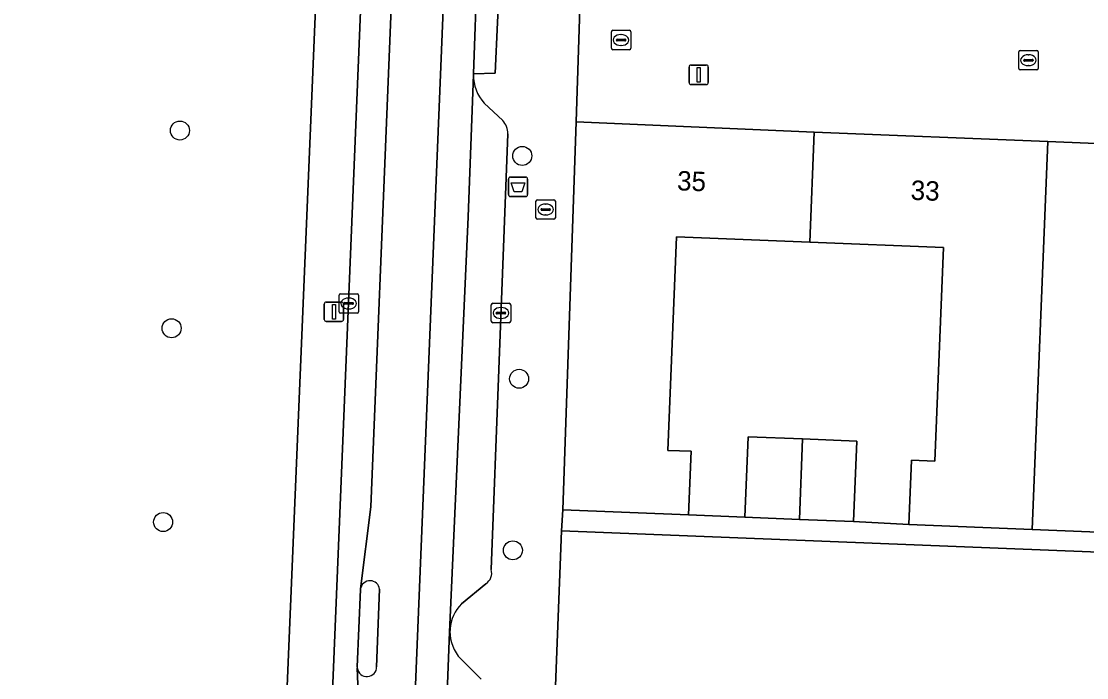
# Model space of a CAD drawing. Extents: x 160786 to 161429, y 386828 to 387485.
# Drawn here: x 161283.9 to 161338.8, y 387136.6 to 387170.4 of the extents above; entities that cross this region are included whole.
import ezdxf

# ---------------------------------------------------------------- set-up
doc = ezdxf.new("R2010")
doc.units = 0
for name, color, linetype in [('IMGEO_Afvalbak', 7, 'Continuous'), ('IMGEO_Boom', 7, 'Continuous'), ('IMGEO_Brandkraan', 7, 'Continuous'), ('IMGEO_Erf', 7, 'Continuous'), ('IMGEO_Groenvoorziening', 7, 'Continuous'), ('IMGEO_Kolk', 7, 'Continuous'), ('IMGEO_Lichtmast', 7, 'Continuous'), ('IMGEO_Pand', 7, 'Continuous'), ('IMGEO_Pand_nummerreeks', 7, 'Continuous'), ('IMGEO_Parkeervlak_gesloten', 7, 'Continuous'), ('IMGEO_Rijbaan_lokaal_gesloten', 7, 'Continuous'), ('IMGEO_Rijbaan_lokaal_open', 7, 'Continuous'), ('IMGEO_Verkeerseiland_gesloten', 7, 'Continuous'), ('IMGEO_Voetpad_open', 7, 'Continuous')]:
    doc.layers.add(name, color=color, linetype=linetype)

msp = doc.modelspace()

# ---------------------------------------------------------------- linework, layer by layer
at = {"layer": 'IMGEO_Afvalbak'}
for p, q in [((161309.114, 387162.368), (161309.904, 387162.368)), ((161309.904, 387162.368), (161309.114, 387162.368)), ((161309.014, 387161.468), (161309.014, 387162.268)), ((161309.014, 387162.268), (161309.014, 387161.468)), ((161310.004, 387162.268), (161310.004, 387161.468)), ((161310.004, 387161.468), (161310.004, 387162.268)), ((161309.904, 387161.368), (161309.114, 387161.368)), ((161309.114, 387161.368), (161309.904, 387161.368))]:
    msp.add_line(p, q, dxfattribs=at)
msp.add_lwpolyline([(161309.157, 387162.082), (161309.861, 387162.082), (161309.712, 387161.612), (161309.306, 387161.612), (161309.157, 387162.082)], dxfattribs=at)
for centre, start, end in [((161309.114, 387162.268), 90, 180), ((161309.114, 387162.268), 90, 180), ((161309.904, 387162.268), 0, 90), ((161309.904, 387162.268), 360, 90), ((161309.114, 387161.468), 180, 270), ((161309.114, 387161.468), 180, 270), ((161309.904, 387161.468), 270, 0), ((161309.904, 387161.468), 270, 0)]:
    msp.add_arc(centre, 0.1, start, end, dxfattribs=at)
at = {"layer": 'IMGEO_Boom'}
for centre in [(161292.092, 387164.766), (161309.728, 387163.458), (161291.664, 387154.586), (161309.563, 387151.986), (161291.224, 387144.609), (161309.243, 387143.153)]:
    msp.add_circle(centre, 0.489, dxfattribs=at)
at = {"layer": 'IMGEO_Brandkraan'}
for p, q in [((161310.43, 387160.274), (161310.43, 387161.126)), ((161310.505, 387161.2), (161311.357, 387161.2)), ((161310.732, 387160.743), (161311.13, 387160.743)), ((161310.918, 387160.98), (161310.943, 387160.98)), ((161311.431, 387161.126), (161311.431, 387160.274)), ((161311.357, 387160.2), (161310.505, 387160.2)), ((161310.689, 387160.694), (161310.689, 387160.706)), ((161311.127, 387160.657), (161310.729, 387160.657)), ((161310.941, 387160.42), (161310.916, 387160.42)), ((161311.173, 387160.706), (161311.173, 387160.694))]:
    msp.add_line(p, q, dxfattribs=at)
for points in [[(161310.43, 387160.274), (161310.43, 387161.126)], [(161310.505, 387161.2), (161311.357, 387161.2)], [(161311.431, 387161.126), (161311.431, 387160.274)], [(161311.357, 387160.2), (161310.505, 387160.2)]]:
    msp.add_lwpolyline(points, dxfattribs=at)
for centre, radius, start, end in [((161310.507, 387161.124), 0.0765, 91.552, 178.448), ((161310.507, 387161.124), 0.0765, 91.552, 178.448), ((161310.729, 387160.703), 0.0403, 85.8775, 175.7526), ((161311.134, 387160.705), 0.0386, 1.7309, 96.639), ((161311.355, 387161.124), 0.0765, 1.552, 88.448), ((161311.355, 387161.124), 0.0765, 1.552, 88.448), ((161310.507, 387160.276), 0.0765, 181.552, 268.448), ((161310.507, 387160.276), 0.0765, 181.552, 268.448), ((161310.726, 387160.693), 0.0366, 178.938, 274.7102), ((161311.13, 387160.7), 0.043, 264.8664, 352.4533), ((161311.355, 387160.276), 0.0765, 271.552, 358.448), ((161311.355, 387160.276), 0.0765, 271.552, 358.448)]:
    msp.add_arc(centre, radius, start, end, dxfattribs=at)
for centre, major_axis, ratio, start_param, end_param in [((161310.917, 387160.7), (-0.387, 0.002), 0.722429, 4.712389, 7.853982), ((161310.942, 387160.7), (-0.39, 0.002), 0.717154, 1.570796, 4.712389)]:
    msp.add_ellipse(centre, major_axis=major_axis, ratio=ratio, start_param=start_param, end_param=end_param, dxfattribs=at)
at = {"layer": 'IMGEO_Erf'}
msp.add_lwpolyline([(161329.635, 387144.487), (161329.769, 387147.793), (161330.978, 387147.743), (161331.424, 387158.743), (161324.545, 387159.022), (161317.665, 387159.301), (161317.218, 387148.3), (161318.427, 387148.25), (161318.294, 387144.982), (161321.198, 387144.862), (161321.366, 387148.999), (161324.162, 387148.886), (161326.959, 387148.772), (161326.791, 387144.635)], close=True, dxfattribs=at)
msp.add_lwpolyline([(161383.659, 387135.705), (161383.732, 387137.042), (161384.021, 387142.306), (161377.587, 387142.566), (161377.49, 387141.542), (161311.739, 387144.153), (161311.343, 387133.51)], dxfattribs=at)
at = {"layer": 'IMGEO_Groenvoorziening'}
msp.add_lwpolyline([(161299.307, 387176.427), (161299.252, 387176.525), (161299.125, 387176.709), (161298.982, 387176.882), (161298.824, 387177.04), (161298.653, 387177.184), (161298.469, 387177.313), (161298.275, 387177.424), (161298.072, 387177.518), (161297.861, 387177.593), (161297.644, 387177.648), (161297.423, 387177.685), (161297.2, 387177.701), (161297.141, 387177.702), (161296.822, 387177.713), (161296.78, 387176.514), (161295.847, 387176.547), (161295.888, 387177.746), (161280.89, 387178.267), (161277.95, 387110.686), (161296.512, 387109.859)], close=True, dxfattribs=at)
at = {"layer": 'IMGEO_Kolk'}
for p, q in [((161314.316, 387169), (161314.316, 387169.852)), ((161314.391, 387169.926), (161315.243, 387169.926)), ((161314.804, 387169.706), (161314.829, 387169.706)), ((161315.317, 387169.852), (161315.317, 387169)), ((161314.575, 387169.42), (161314.575, 387169.432)), ((161315.013, 387169.383), (161314.615, 387169.383)), ((161314.618, 387169.469), (161315.016, 387169.469)), ((161314.827, 387169.146), (161314.802, 387169.146)), ((161315.059, 387169.432), (161315.059, 387169.42)), ((161315.243, 387168.926), (161314.391, 387168.926)), ((161335.3, 387167.96), (161335.3, 387168.812)), ((161335.375, 387168.886), (161336.227, 387168.886)), ((161335.559, 387168.38), (161335.559, 387168.392)), ((161335.602, 387168.429), (161336, 387168.429)), ((161335.788, 387168.666), (161335.813, 387168.666)), ((161336.043, 387168.392), (161336.043, 387168.38)), ((161336.301, 387168.812), (161336.301, 387167.96)), ((161336.227, 387167.886), (161335.375, 387167.886)), ((161335.997, 387168.343), (161335.599, 387168.343)), ((161335.811, 387168.106), (161335.786, 387168.106)), ((161300.362, 387156.361), (161301.214, 387156.361)), ((161300.287, 387155.435), (161300.287, 387156.287)), ((161300.546, 387155.855), (161300.546, 387155.867)), ((161300.984, 387155.818), (161300.586, 387155.818)), ((161300.589, 387155.904), (161300.987, 387155.904)), ((161300.775, 387156.141), (161300.8, 387156.141)), ((161301.03, 387155.867), (161301.03, 387155.855)), ((161301.288, 387156.287), (161301.288, 387155.435)), ((161308.128, 387154.945), (161308.128, 387155.797)), ((161308.203, 387155.871), (161309.055, 387155.871)), ((161309.129, 387155.797), (161309.129, 387154.945)), ((161301.214, 387155.361), (161300.362, 387155.361)), ((161300.798, 387155.581), (161300.773, 387155.581)), ((161308.387, 387155.365), (161308.387, 387155.377)), ((161308.825, 387155.328), (161308.427, 387155.328)), ((161308.43, 387155.414), (161308.828, 387155.414)), ((161308.616, 387155.651), (161308.641, 387155.651)), ((161308.871, 387155.377), (161308.871, 387155.365)), ((161309.055, 387154.871), (161308.203, 387154.871)), ((161308.639, 387155.091), (161308.614, 387155.091))]:
    msp.add_line(p, q, dxfattribs=at)
for points in [[(161314.316, 387169), (161314.316, 387169.852)], [(161314.391, 387169.926), (161315.243, 387169.926)], [(161315.317, 387169.852), (161315.317, 387169)], [(161315.243, 387168.926), (161314.391, 387168.926)], [(161335.3, 387167.96), (161335.3, 387168.812)], [(161335.375, 387168.886), (161336.227, 387168.886)], [(161336.301, 387168.812), (161336.301, 387167.96)], [(161336.227, 387167.886), (161335.375, 387167.886)], [(161300.362, 387156.361), (161301.214, 387156.361)], [(161300.287, 387155.435), (161300.287, 387156.287)], [(161301.288, 387156.287), (161301.288, 387155.435)], [(161308.128, 387154.945), (161308.128, 387155.797)], [(161308.203, 387155.871), (161309.055, 387155.871)], [(161309.129, 387155.797), (161309.129, 387154.945)], [(161301.214, 387155.361), (161300.362, 387155.361)], [(161309.055, 387154.871), (161308.203, 387154.871)]]:
    msp.add_lwpolyline(points, dxfattribs=at)
for centre, radius, start, end in [((161314.393, 387169.85), 0.0765, 91.552, 178.448), ((161314.393, 387169.85), 0.0765, 91.552, 178.448), ((161315.241, 387169.85), 0.0765, 1.552, 88.448), ((161315.241, 387169.85), 0.0765, 1.552, 88.448), ((161314.393, 387169.002), 0.0765, 181.552, 268.448), ((161314.393, 387169.002), 0.0765, 181.552, 268.448), ((161314.615, 387169.429), 0.0403, 85.8775, 175.7526), ((161314.612, 387169.419), 0.0366, 178.938, 274.7102), ((161315.016, 387169.426), 0.043, 264.8664, 352.4533), ((161315.02, 387169.431), 0.0386, 1.7309, 96.639), ((161315.241, 387169.002), 0.0765, 271.552, 358.448), ((161315.241, 387169.002), 0.0765, 271.552, 358.448), ((161335.377, 387168.81), 0.0765, 91.552, 178.448), ((161335.377, 387168.81), 0.0765, 91.552, 178.448), ((161335.599, 387168.389), 0.0403, 85.8775, 175.7526), ((161336.004, 387168.391), 0.0386, 1.7309, 96.639), ((161336.225, 387168.81), 0.0765, 1.552, 88.448), ((161336.225, 387168.81), 0.0765, 1.552, 88.448), ((161335.377, 387167.962), 0.0765, 181.552, 268.448), ((161335.377, 387167.962), 0.0765, 181.552, 268.448), ((161335.596, 387168.379), 0.0366, 178.938, 274.7102), ((161336, 387168.386), 0.043, 264.8664, 352.4533), ((161336.225, 387167.962), 0.0765, 271.552, 358.448), ((161336.225, 387167.962), 0.0765, 271.552, 358.448), ((161300.364, 387156.285), 0.0765, 91.552, 178.448), ((161300.364, 387156.285), 0.0765, 91.552, 178.448), ((161301.212, 387156.285), 0.0765, 1.552, 88.448), ((161301.212, 387156.285), 0.0765, 1.552, 88.448), ((161300.586, 387155.864), 0.0403, 85.8775, 175.7526), ((161300.583, 387155.854), 0.0366, 178.938, 274.7102), ((161300.987, 387155.861), 0.043, 264.8664, 352.4533), ((161300.991, 387155.866), 0.0386, 1.7309, 96.639), ((161308.205, 387155.795), 0.0765, 91.552, 178.448), ((161308.205, 387155.795), 0.0765, 91.552, 178.448), ((161309.053, 387155.795), 0.0765, 1.552, 88.448), ((161309.053, 387155.795), 0.0765, 1.552, 88.448), ((161300.364, 387155.437), 0.0765, 181.552, 268.448), ((161300.364, 387155.437), 0.0765, 181.552, 268.448), ((161301.212, 387155.437), 0.0765, 271.552, 358.448), ((161301.212, 387155.437), 0.0765, 271.552, 358.448), ((161308.427, 387155.374), 0.0403, 85.8775, 175.7526), ((161308.424, 387155.364), 0.0366, 178.938, 274.7102), ((161308.828, 387155.371), 0.043, 264.8664, 352.4533), ((161308.832, 387155.376), 0.0386, 1.7309, 96.639), ((161308.205, 387154.947), 0.0765, 181.552, 268.448), ((161308.205, 387154.947), 0.0765, 181.552, 268.448), ((161309.053, 387154.947), 0.0765, 271.552, 358.448), ((161309.053, 387154.947), 0.0765, 271.552, 358.448)]:
    msp.add_arc(centre, radius, start, end, dxfattribs=at)
for centre, major_axis, ratio, start_param, end_param in [((161314.803, 387169.426), (-0.387, 0.002), 0.722429, 4.712389, 7.853982), ((161314.828, 387169.426), (-0.39, 0.002), 0.717154, 1.570796, 4.712389), ((161335.787, 387168.386), (-0.387, 0.002), 0.722429, 4.712389, 7.853982), ((161335.812, 387168.386), (-0.39, 0.002), 0.717154, 1.570796, 4.712389), ((161300.774, 387155.861), (-0.387, 0.002), 0.722429, 4.712389, 7.853982), ((161300.799, 387155.861), (-0.39, 0.002), 0.717154, 1.570796, 4.712389), ((161308.615, 387155.371), (-0.387, 0.002), 0.722429, 4.712389, 7.853982), ((161308.64, 387155.371), (-0.39, 0.002), 0.717154, 1.570796, 4.712389)]:
    msp.add_ellipse(centre, major_axis=major_axis, ratio=ratio, start_param=start_param, end_param=end_param, dxfattribs=at)
at = {"layer": 'IMGEO_Lichtmast'}
for p, q in [((161318.318, 387167.236), (161318.318, 387168.036)), ((161318.318, 387168.036), (161318.318, 387167.236)), ((161318.418, 387168.136), (161319.208, 387168.136)), ((161319.208, 387168.136), (161318.418, 387168.136)), ((161319.308, 387168.036), (161319.308, 387167.236)), ((161319.308, 387167.236), (161319.308, 387168.036)), ((161319.208, 387167.136), (161318.418, 387167.136)), ((161318.418, 387167.136), (161319.208, 387167.136)), ((161299.528, 387155.035), (161299.528, 387155.835)), ((161299.528, 387155.835), (161299.528, 387155.035)), ((161299.628, 387155.935), (161300.418, 387155.935)), ((161300.418, 387155.935), (161299.628, 387155.935)), ((161300.518, 387155.835), (161300.518, 387155.035)), ((161300.518, 387155.035), (161300.518, 387155.835)), ((161300.418, 387154.935), (161299.628, 387154.935)), ((161299.628, 387154.935), (161300.418, 387154.935))]:
    msp.add_line(p, q, dxfattribs=at)
for points in [[(161318.738, 387168.011), (161318.888, 387168.011), (161318.888, 387167.261), (161318.738, 387167.261), (161318.738, 387168.011)], [(161299.948, 387155.81), (161300.098, 387155.81), (161300.098, 387155.06), (161299.948, 387155.06), (161299.948, 387155.81)]]:
    msp.add_lwpolyline(points, dxfattribs=at)
for centre, start, end in [((161318.418, 387168.036), 90, 180), ((161318.418, 387168.036), 90, 180), ((161319.208, 387168.036), 0, 90), ((161319.208, 387168.036), 360, 90), ((161318.418, 387167.236), 180, 270), ((161318.418, 387167.236), 180, 270), ((161319.208, 387167.236), 270, 0), ((161319.208, 387167.236), 270, 0), ((161299.628, 387155.835), 90, 180), ((161299.628, 387155.835), 90, 180), ((161300.418, 387155.835), 0, 90), ((161300.418, 387155.835), 360, 90), ((161299.628, 387155.035), 180, 270), ((161299.628, 387155.035), 180, 270), ((161300.418, 387155.035), 270, 0), ((161300.418, 387155.035), 270, 0)]:
    msp.add_arc(centre, 0.1, start, end, dxfattribs=at)
at = {"layer": 'IMGEO_Pand'}
for points in [[(161318.294, 387144.982), (161318.427, 387148.25), (161317.218, 387148.3), (161317.665, 387159.301), (161324.545, 387159.022), (161324.759, 387164.687), (161312.505, 387165.212), (161311.82, 387145.245)], [(161336, 387144.229), (161336.808, 387164.198), (161324.759, 387164.687), (161324.545, 387159.022), (161331.424, 387158.743), (161330.978, 387147.743), (161329.769, 387147.793), (161329.635, 387144.487)], [(161341.516, 387155.385), (161348.5, 387155.101), (161348.618, 387158.01), (161348.868, 387163.708), (161336.808, 387164.198), (161336, 387144.229), (161342.367, 387143.97), (161342.5, 387147.238), (161341.291, 387147.288)], [(161324.006, 387144.748), (161324.162, 387148.886), (161321.366, 387148.999), (161321.198, 387144.862)], [(161326.791, 387144.635), (161326.959, 387148.772), (161324.162, 387148.886), (161324.006, 387144.748)]]:
    msp.add_lwpolyline(points, close=True, dxfattribs=at)
at = {"layer": 'IMGEO_Parkeervlak_gesloten'}
for points in [[(161307.207, 387167.643), (161306.935, 387160.321), (161305.983, 387138.943), (161304.742, 387107.036), (161304.494, 387102.119)], [(161308.719, 387165.287), (161307.763, 387166.18)], [(161308.125, 387142.158), (161308.518, 387152.461), (161308.99, 387164.601)], [(161306.594, 387140.392), (161307.853, 387141.436)], [(161306.003, 387138.984), (161306.005, 387139.045), (161306.008, 387139.105)], [(161307.606, 387136.522), (161306.56, 387137.562)]]:
    msp.add_lwpolyline(points, dxfattribs=at)
for centre, radius, start, end in [((161309.39, 387167.636), 2.183, 179.8041, 221.8136), ((161307.862, 387164.552), 1.129, 2.4916, 40.6208), ((161307.512, 387141.977), 0.64, 302.2576, 16.4564), ((161308.031, 387138.961), 2.028, 135.1108, 175.9275), ((161308.038, 387138.961), 2.036, 179.3577, 223.4231)]:
    msp.add_arc(centre, radius, start, end, dxfattribs=at)
at = {"layer": 'IMGEO_Rijbaan_lokaal_gesloten'}
for points in [[(161304.955, 387258.981), (161304.596, 387250), (161303.08, 387212.018), (161302.849, 387206.365), (161299.573, 387126.703), (161298.555, 387102.503), (161298.327, 387096.773), (161298.203, 387093.746), (161297.253, 387070.5), (161298.846, 387070.446), (161299.883, 387095.692), (161301.401, 387132.831), (161301.229, 387137.096)], [(161304.257, 387095.993), (161304.494, 387102.119), (161304.742, 387107.036), (161305.983, 387138.943), (161306.935, 387160.321), (161307.207, 387167.643), (161307.207, 387167.679), (161307.408, 387173.015), (161307.417, 387173.071), (161307.588, 387177.619), (161310.803, 387255.503), (161312.803, 387255.424), (161312.933, 387258.118)], [(161301.226, 387137.162), (161301.391, 387141.138), (161301.395, 387141.166), (161301.931, 387145.4), (161306.48, 387256.955)], [(161306.48, 387256.955), (161301.931, 387145.4), (161301.395, 387141.166)], [(161301.229, 387137.096), (161301.401, 387132.831), (161299.883, 387095.692), (161298.846, 387070.446), (161301.538, 387070.326), (161302.568, 387095.562), (161309.144, 387256.108)], [(161309.144, 387256.108), (161302.568, 387095.562), (161301.538, 387070.326), (161303.22, 387070.236), (161303.31, 387072.416), (161304.004, 387090.321), (161304.257, 387095.993)], [(161302.38, 387141.148), (161302.226, 387137.162)]]:
    msp.add_lwpolyline(points, dxfattribs=at)
for centre, radius, start, end in [((161301.886, 387141.09), 0.497, 6.7122, 171.194), ((161301.591, 387137.145), 0.365, 177.4081, 187.797), ((161301.726, 387137.152), 0.5, 186.4438, 1.131)]:
    msp.add_arc(centre, radius, start, end, dxfattribs=at)
at = {"layer": 'IMGEO_Rijbaan_lokaal_open'}
msp.add_lwpolyline([(161331.682, 387172.803), (161312.774, 387173.707), (161312.505, 387165.212), (161324.759, 387164.687), (161336.808, 387164.198), (161348.868, 387163.708), (161360.789, 387163.224), (161372.725, 387162.74), (161378.824, 387162.492), (161378.959, 387165.476), (161379.093, 387168.561), (161379.227, 387171.647)], dxfattribs=at)
at = {"layer": 'IMGEO_Verkeerseiland_gesloten'}
for points in [[(161301.395, 387141.166), (161301.391, 387141.138), (161301.226, 387137.162)], [(161302.226, 387137.162), (161302.38, 387141.148)]]:
    msp.add_lwpolyline(points, dxfattribs=at)
for centre, radius, start, end in [((161301.886, 387141.09), 0.497, 6.7122, 171.194), ((161301.591, 387137.145), 0.365, 177.4081, 187.797), ((161301.726, 387137.152), 0.5, 186.4438, 1.131)]:
    msp.add_arc(centre, radius, start, end, dxfattribs=at)
at = {"layer": 'IMGEO_Voetpad_open'}
for points in [[(161311.343, 387133.51), (161311.739, 387144.153), (161311.82, 387145.245), (161312.505, 387165.212), (161312.774, 387173.707), (161313.373, 387183.562), (161313.461, 387185.721), (161313.64, 387190.119), (161313.729, 387192.29), (161313.935, 387196.701), (161314.022, 387198.84), (161314.162, 387203.325), (161314.246, 387205.391), (161314.673, 387215.577), (161314.761, 387217.119), (161315.564, 387237.078), (161315.672, 387242.592), (161315.684, 387242.726), (161316.006, 387250), (161316.435, 387259.752), (161316.489, 387261.364)], [(161300.331, 387203.529), (161299.547, 387182.734), (161299.523, 387182.375), (161299.307, 387176.427), (161296.512, 387109.859), (161296.278, 387104.299), (161296.251, 387103.658), (161296.206, 387103.589), (161296.064, 387103.411), (161295.908, 387103.245), (161295.737, 387103.095), (161295.554, 387102.96), (161295.359, 387102.842), (161295.155, 387102.742), (161294.942, 387102.661), (161294.723, 387102.599), (161297.385, 387102.532), (161298.555, 387102.503), (161299.573, 387126.703), (161302.849, 387206.365)], [(161307.417, 387173.071), (161307.408, 387173.015), (161308.576, 387172.951), (161308.334, 387167.724), (161307.207, 387167.679), (161307.207, 387167.643)], [(161307.763, 387166.18), (161308.719, 387165.287)], [(161308.99, 387164.601), (161308.518, 387152.461), (161308.125, 387142.158)], [(161307.853, 387141.436), (161306.594, 387140.392)], [(161306.008, 387139.105), (161306.005, 387139.045), (161306.003, 387138.984)], [(161306.56, 387137.562), (161307.606, 387136.522)]]:
    msp.add_lwpolyline(points, dxfattribs=at)
for points in [[(161307.408, 387173.015), (161307.207, 387167.679), (161308.334, 387167.724), (161308.576, 387172.951)], [(161336, 387144.229), (161329.635, 387144.487), (161326.791, 387144.635), (161324.006, 387144.748), (161321.198, 387144.862), (161318.294, 387144.982), (161311.82, 387145.245), (161311.739, 387144.153), (161377.49, 387141.542), (161377.587, 387142.566), (161374.69, 387142.665), (161371.912, 387142.778), (161369.153, 387142.89), (161366.242, 387142.976), (161359.975, 387143.231), (161353.709, 387143.485), (161350.769, 387143.606), (161347.991, 387143.719), (161345.243, 387143.83), (161342.367, 387143.97)]]:
    msp.add_lwpolyline(points, close=True, dxfattribs=at)
for centre, radius, start, end in [((161309.39, 387167.636), 2.183, 179.8041, 221.8136), ((161307.862, 387164.552), 1.129, 2.4916, 40.6208), ((161307.512, 387141.977), 0.64, 302.2576, 16.4564), ((161308.031, 387138.961), 2.028, 135.1108, 175.9275), ((161308.038, 387138.961), 2.036, 179.3577, 223.4231)]:
    msp.add_arc(centre, radius, start, end, dxfattribs=at)

# ---------------------------------------------------------------- texts
at = {"layer": 'IMGEO_Pand_nummerreeks'}
for s, p in [('35', (161317.687, 387161.692)), ('33', (161329.721, 387161.203))]:
    msp.add_text(s, height=1, rotation=357.6746, dxfattribs=at).set_placement(p)

doc.saveas('drawing.dxf')
